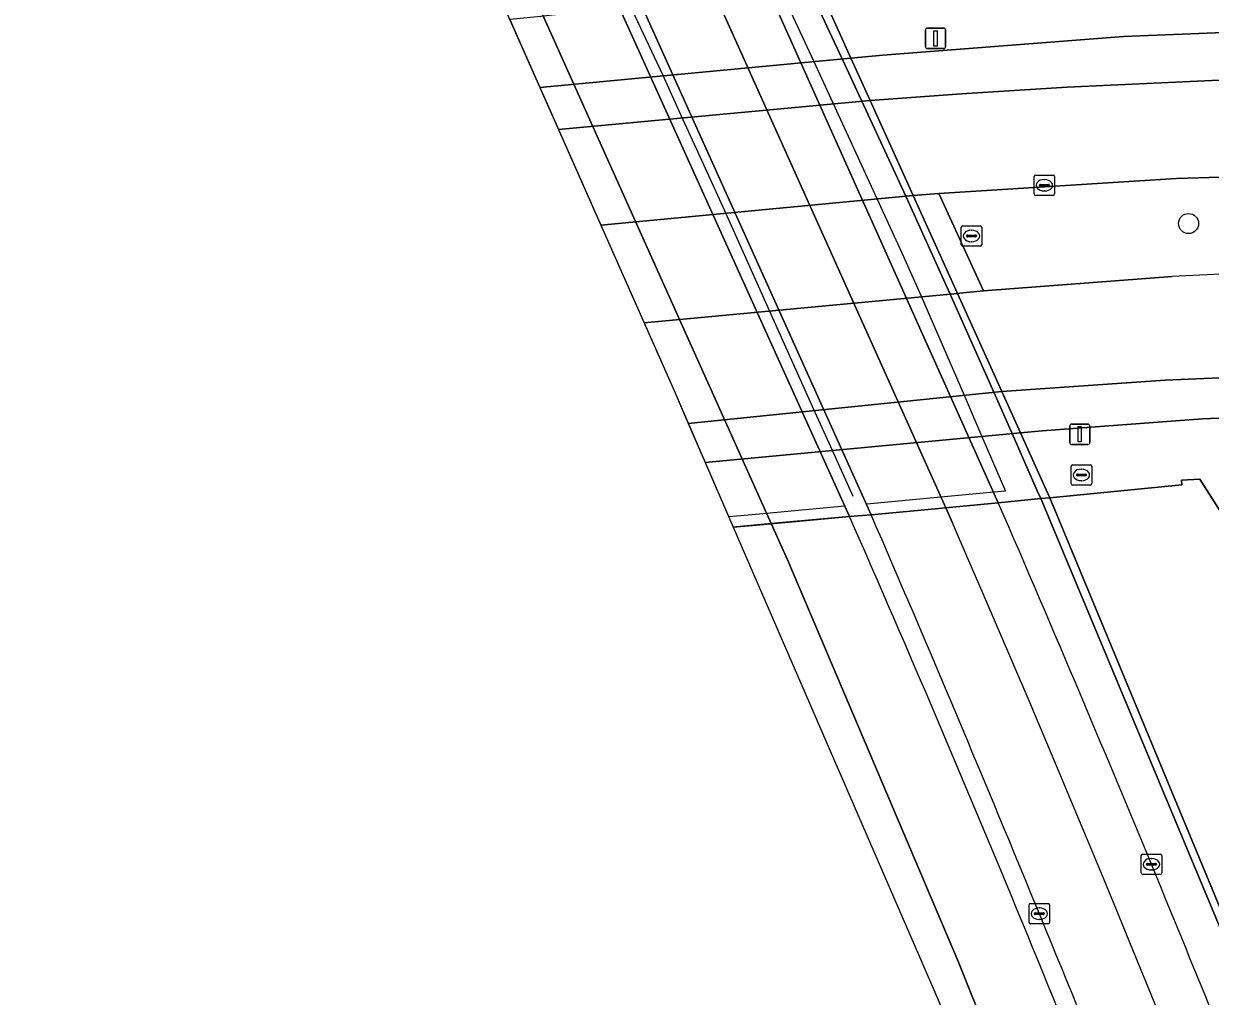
# Model space of a CAD drawing. Extents: x 163008 to 163854, y 382777 to 383982.
# Drawn here: x 163007.9 to 163066, y 383887.2 to 383934.7 of the extents above; entities that cross this region are included whole.
import ezdxf

# ---------------------------------------------------------------- set-up
doc = ezdxf.new("R2010")
doc.units = 0
for name, color, linetype in [('IMGEO_Berm_groen', 7, 'Continuous'), ('IMGEO_Berm_open', 7, 'Continuous'), ('IMGEO_Boom', 7, 'Continuous'), ('IMGEO_Dek', 7, 'Continuous'), ('IMGEO_Gemengd_bos', 7, 'Continuous'), ('IMGEO_Hek', 7, 'Continuous'), ('IMGEO_Kolk', 7, 'Continuous'), ('IMGEO_Lichtmast', 7, 'Continuous'), ('IMGEO_Lijnafwatering', 7, 'Continuous'), ('IMGEO_Muur', 7, 'Continuous'), ('IMGEO_Rijbaan_lokaal_gesloten', 7, 'Continuous'), ('IMGEO_Rijbaan_regionaal_gesloten', 7, 'Continuous'), ('IMGEO_Rioolput', 7, 'Continuous'), ('IMGEO_Voetpad_open', 7, 'Continuous')]:
    doc.layers.add(name, color=color, linetype=linetype)

msp = doc.modelspace()

# ---------------------------------------------------------------- linework, layer by layer
at = {"layer": 'IMGEO_Berm_groen'}
msp.add_lwpolyline([(163128.117, 383919.856), (163123.488, 383921.171), (163118.231, 383922.517), (163109.152, 383924.363), (163102.323, 383925.525), (163086.786, 383926.85), (163077.814, 383927.382), (163071.788, 383927.384), (163064.331, 383927.156), (163052.705, 383926.424), (163054.886, 383921.669), (163064.117, 383922.359)], dxfattribs=at)
msp.add_arc((163073.542, 383758.414), 164.216, 81.88159, 93.29041, dxfattribs=at)
at = {"layer": 'IMGEO_Berm_open'}
for points in [[(163037.104, 383935.45), (163048.332, 383910.63), (163049.399, 383910.705), (163038.19, 383935.552)], [(163049.399, 383910.705), (163048.332, 383910.63)]]:
    msp.add_lwpolyline(points, dxfattribs=at)
for centre, radius, start, end in [((162230.516, 383550.56), 893.573, 21.003157, 23.763051), ((161997.3, 383455.659), 1146.289, 21.250944, 23.389111)]:
    msp.add_arc(centre, radius, start, end, dxfattribs=at)
at = {"layer": 'IMGEO_Boom'}
msp.add_circle((163064.924, 383924.954), 0.489, dxfattribs=at)
at = {"layer": 'IMGEO_Dek'}
msp.add_lwpolyline([(163031.71, 383934.943), (163039.789, 383916.699), (163042.648, 383910.107), (163043.962, 383910.224), (163048.332, 383910.63), (163049.39, 383910.728), (163049.399, 383910.705), (163053.04, 383911.049), (163055.616, 383911.293), (163057.704, 383911.501), (163058.135, 383911.541), (163057.961, 383911.925), (163056.7, 383914.713), (163055.785, 383916.736), (163053.616, 383921.533), (163051.447, 383926.327), (163049.348, 383930.967), (163048.406, 383933.05), (163047.074, 383935.994)], dxfattribs=at)
at = {"layer": 'IMGEO_Gemengd_bos'}
msp.add_lwpolyline([(163077.836, 383893.032), (163065.481, 383912.446), (163064.573, 383912.4), (163064.588, 383912.165), (163058.135, 383911.541), (163067.456, 383889.097), (163069.984, 383890.136), (163070.204, 383889.818)], close=True, dxfattribs=at)
at = {"layer": 'IMGEO_Hek'}
for points in [[(163064.588, 383912.165), (163058.135, 383911.541)], [(163049.399, 383910.705), (163053.04, 383911.049)], [(163053.04, 383911.049), (163055.616, 383911.293)], [(163055.616, 383911.293), (163057.704, 383911.501)], [(163058.135, 383911.541), (163057.704, 383911.501)], [(163043.962, 383910.224), (163048.332, 383910.63)], [(163048.332, 383910.63), (163049.399, 383910.705)], [(163042.648, 383910.107), (163043.962, 383910.224)]]:
    msp.add_lwpolyline(points, dxfattribs=at)
at = {"layer": 'IMGEO_Kolk'}
for p, q in [((163057.37, 383926.4), (163057.37, 383927.252)), ((163057.445, 383927.326), (163058.297, 383927.326)), ((163058.371, 383927.252), (163058.371, 383926.4)), ((163057.629, 383926.82), (163057.629, 383926.832)), ((163058.067, 383926.783), (163057.669, 383926.783)), ((163057.672, 383926.869), (163058.07, 383926.869)), ((163057.858, 383927.106), (163057.883, 383927.106)), ((163058.113, 383926.832), (163058.113, 383926.82)), ((163058.297, 383926.326), (163057.445, 383926.326)), ((163057.881, 383926.546), (163057.856, 383926.546)), ((163062.608, 383893.186), (163062.608, 383894.038)), ((163062.683, 383894.112), (163063.535, 383894.112)), ((163062.867, 383893.606), (163062.867, 383893.618)), ((163062.91, 383893.655), (163063.308, 383893.655)), ((163063.096, 383893.892), (163063.121, 383893.892)), ((163063.351, 383893.618), (163063.351, 383893.606)), ((163063.609, 383894.038), (163063.609, 383893.186)), ((163063.535, 383893.112), (163062.683, 383893.112)), ((163063.305, 383893.569), (163062.907, 383893.569)), ((163063.119, 383893.332), (163063.094, 383893.332)), ((163057.122, 383890.769), (163057.122, 383891.621)), ((163057.197, 383891.695), (163058.049, 383891.695)), ((163057.61, 383891.475), (163057.635, 383891.475)), ((163058.123, 383891.621), (163058.123, 383890.769)), ((163058.049, 383890.695), (163057.197, 383890.695)), ((163057.381, 383891.189), (163057.381, 383891.201)), ((163057.819, 383891.152), (163057.421, 383891.152)), ((163057.424, 383891.238), (163057.822, 383891.238)), ((163057.633, 383890.915), (163057.608, 383890.915)), ((163057.865, 383891.201), (163057.865, 383891.189))]:
    msp.add_line(p, q, dxfattribs=at)
for points in [[(163057.37, 383926.4), (163057.37, 383927.252)], [(163057.445, 383927.326), (163058.297, 383927.326)], [(163058.371, 383927.252), (163058.371, 383926.4)], [(163058.297, 383926.326), (163057.445, 383926.326)], [(163062.608, 383893.186), (163062.608, 383894.038)], [(163062.683, 383894.112), (163063.535, 383894.112)], [(163063.609, 383894.038), (163063.609, 383893.186)], [(163063.535, 383893.112), (163062.683, 383893.112)], [(163057.122, 383890.769), (163057.122, 383891.621)], [(163057.197, 383891.695), (163058.049, 383891.695)], [(163058.123, 383891.621), (163058.123, 383890.769)], [(163058.049, 383890.695), (163057.197, 383890.695)]]:
    msp.add_lwpolyline(points, dxfattribs=at)
for centre, radius, start, end in [((163057.447, 383927.25), 0.0765, 91.55205, 178.44795), ((163057.447, 383927.25), 0.0765, 91.55205, 178.44795), ((163058.295, 383927.25), 0.0765, 1.55205, 88.44795), ((163058.295, 383927.25), 0.0765, 1.55205, 88.44795), ((163057.669, 383926.829), 0.0403, 85.87752, 175.75265), ((163057.666, 383926.819), 0.0366, 178.93798, 274.71019), ((163058.07, 383926.826), 0.043, 264.86636, 352.45326), ((163058.074, 383926.831), 0.0386, 1.73085, 96.63898), ((163057.447, 383926.402), 0.0765, 181.55205, 268.44795), ((163057.447, 383926.402), 0.0765, 181.55205, 268.44795), ((163058.295, 383926.402), 0.0765, 271.55205, 358.44795), ((163058.295, 383926.402), 0.0765, 271.55205, 358.44795), ((163062.685, 383894.036), 0.0765, 91.55205, 178.44795), ((163062.685, 383894.036), 0.0765, 91.55205, 178.44795), ((163062.907, 383893.615), 0.0403, 85.87752, 175.75265), ((163062.904, 383893.605), 0.0366, 178.93798, 274.71019), ((163063.308, 383893.612), 0.043, 264.86636, 352.45326), ((163063.312, 383893.617), 0.0386, 1.73085, 96.63898), ((163063.533, 383894.036), 0.0765, 1.55205, 88.44795), ((163063.533, 383894.036), 0.0765, 1.55205, 88.44795), ((163062.685, 383893.188), 0.0765, 181.55205, 268.44795), ((163062.685, 383893.188), 0.0765, 181.55205, 268.44795), ((163063.533, 383893.188), 0.0765, 271.55205, 358.44795), ((163063.533, 383893.188), 0.0765, 271.55205, 358.44795), ((163057.199, 383891.619), 0.0765, 91.55205, 178.44795), ((163057.199, 383891.619), 0.0765, 91.55205, 178.44795), ((163058.047, 383891.619), 0.0765, 1.55205, 88.44795), ((163058.047, 383891.619), 0.0765, 1.55205, 88.44795), ((163057.199, 383890.771), 0.0765, 181.55205, 268.44795), ((163057.199, 383890.771), 0.0765, 181.55205, 268.44795), ((163057.421, 383891.198), 0.0403, 85.87752, 175.75265), ((163057.418, 383891.188), 0.0366, 178.93798, 274.71019), ((163057.822, 383891.195), 0.043, 264.86636, 352.45326), ((163057.826, 383891.2), 0.0386, 1.73085, 96.63898), ((163058.047, 383890.771), 0.0765, 271.55205, 358.44795), ((163058.047, 383890.771), 0.0765, 271.55205, 358.44795)]:
    msp.add_arc(centre, radius, start, end, dxfattribs=at)
for centre, major_axis, ratio, start_param, end_param in [((163057.857, 383926.826), (-0.387, 0.002), 0.722429, 4.712389, 7.853982), ((163057.882, 383926.826), (-0.39, 0.002), 0.717154, 1.570796, 4.712389), ((163063.095, 383893.612), (-0.387, 0.002), 0.722429, 4.712389, 7.853982), ((163063.12, 383893.612), (-0.39, 0.002), 0.717154, 1.570796, 4.712389), ((163057.609, 383891.195), (-0.387, 0.002), 0.722429, 4.712389, 7.853982), ((163057.634, 383891.195), (-0.39, 0.002), 0.717154, 1.570796, 4.712389)]:
    msp.add_ellipse(centre, major_axis=major_axis, ratio=ratio, start_param=start_param, end_param=end_param, dxfattribs=at)
at = {"layer": 'IMGEO_Lichtmast'}
for p, q in [((163052.047, 383933.613), (163052.047, 383934.413)), ((163052.047, 383934.413), (163052.047, 383933.613)), ((163052.147, 383934.513), (163052.937, 383934.513)), ((163052.937, 383934.513), (163052.147, 383934.513)), ((163053.037, 383934.413), (163053.037, 383933.613)), ((163053.037, 383933.613), (163053.037, 383934.413)), ((163052.937, 383933.513), (163052.147, 383933.513)), ((163052.147, 383933.513), (163052.937, 383933.513)), ((163059.207, 383915.144), (163059.997, 383915.144)), ((163059.997, 383915.144), (163059.207, 383915.144)), ((163059.107, 383914.244), (163059.107, 383915.044)), ((163059.107, 383915.044), (163059.107, 383914.244)), ((163060.097, 383915.044), (163060.097, 383914.244)), ((163060.097, 383914.244), (163060.097, 383915.044)), ((163059.997, 383914.144), (163059.207, 383914.144)), ((163059.207, 383914.144), (163059.997, 383914.144))]:
    msp.add_line(p, q, dxfattribs=at)
for points in [[(163052.467, 383934.388), (163052.617, 383934.388), (163052.617, 383933.638), (163052.467, 383933.638), (163052.467, 383934.388)], [(163059.527, 383915.019), (163059.677, 383915.019), (163059.677, 383914.269), (163059.527, 383914.269), (163059.527, 383915.019)]]:
    msp.add_lwpolyline(points, dxfattribs=at)
for centre, start, end in [((163052.147, 383934.413), 90, 180), ((163052.147, 383934.413), 90, 180), ((163052.937, 383934.413), 0, 90), ((163052.937, 383934.413), 360, 90), ((163052.147, 383933.613), 180, 270), ((163052.147, 383933.613), 180, 270), ((163052.937, 383933.613), 270, 0), ((163052.937, 383933.613), 270, 0), ((163059.207, 383915.044), 90, 180), ((163059.207, 383915.044), 90, 180), ((163059.997, 383915.044), 0, 90), ((163059.997, 383915.044), 360, 90), ((163059.207, 383914.244), 180, 270), ((163059.207, 383914.244), 180, 270), ((163059.997, 383914.244), 270, 0), ((163059.997, 383914.244), 270, 0)]:
    msp.add_arc(centre, 0.1, start, end, dxfattribs=at)
at = {"layer": 'IMGEO_Lijnafwatering'}
for points in [[(163041.028, 383928.213), (163040.102, 383930.239), (163039.195, 383932.222), (163037.847, 383935.103), (163037.66, 383935.502), (163033.269, 383944.705)], [(163042.836, 383940.872), (163045.048, 383936.191), (163045.225, 383935.816), (163046.592, 383932.878), (163047.522, 383930.86), (163049.674, 383926.187), (163050.97, 383923.334)], [(163048.512, 383911.595), (163047.499, 383913.848), (163046.58, 383915.891), (163044.371, 383920.805), (163042.237, 383925.569), (163041.028, 383928.213)], [(163050.97, 383923.334), (163051.849, 383921.4), (163053.937, 383916.556), (163054.808, 383914.535), (163055.974, 383911.861)], [(163055.974, 383911.861), (163055.394, 383911.806), (163052.809, 383911.565), (163049.188, 383911.226)], [(163048.092, 383911.13), (163044.27, 383910.777), (163043.756, 383910.729), (163042.431, 383910.606)]]:
    msp.add_lwpolyline(points, dxfattribs=at)
at = {"layer": 'IMGEO_Muur'}
msp.add_lwpolyline([(163046.437, 383936.32), (163046.606, 383935.949), (163047.976, 383933.009), (163048.935, 383930.943), (163051.091, 383926.299), (163053.265, 383921.506), (163055.399, 383916.699), (163056.297, 383914.676), (163057.524, 383911.884), (163057.704, 383911.501), (163058.135, 383911.541), (163057.961, 383911.925), (163056.7, 383914.713), (163055.785, 383916.736), (163053.616, 383921.533), (163051.447, 383926.327), (163049.348, 383930.967), (163048.406, 383933.05), (163047.074, 383935.994), (163046.907, 383936.364)], dxfattribs=at)
msp.add_lwpolyline([(163058.135, 383911.541), (163057.704, 383911.501), (163067.269, 383888.582), (163068.376, 383889.048), (163070.204, 383889.818), (163069.984, 383890.136), (163067.456, 383889.097)], close=True, dxfattribs=at)
at = {"layer": 'IMGEO_Rijbaan_lokaal_gesloten'}
for points in [[(163041.876, 383935.895), (163053.04, 383911.049), (163055.616, 383911.293), (163044.468, 383936.137), (163036.194, 383953.444)], [(163038.19, 383935.552), (163049.399, 383910.705), (163053.04, 383911.049), (163041.876, 383935.895)], [(163106.753, 383931.923), (163100.189, 383932.926), (163093.583, 383933.597), (163085.365, 383934.086), (163082.924, 383934.231), (163078.545, 383934.331), (163071.563, 383934.49), (163061.748, 383934.097), (163049.96, 383933.198), (163048.406, 383933.05), (163049.348, 383930.967), (163053.815, 383931.302), (163058.991, 383931.624), (163066.058, 383931.951), (163074.864, 383932.168), (163084.323, 383932.06), (163092.259, 383931.624), (163099.326, 383930.972), (163113.907, 383928.502), (163123.148, 383926.544)], [(163144.131, 383919.474), (163132.281, 383923.607), (163123.148, 383926.544), (163113.907, 383928.502), (163099.326, 383930.972), (163092.259, 383931.624), (163084.323, 383932.06), (163074.864, 383932.168), (163066.058, 383931.951), (163058.991, 383931.624), (163053.815, 383931.302), (163049.348, 383930.967), (163051.447, 383926.327), (163052.705, 383926.424), (163064.331, 383927.156), (163071.788, 383927.384), (163077.814, 383927.382), (163086.786, 383926.85), (163102.323, 383925.525), (163109.152, 383924.363), (163118.231, 383922.517), (163123.488, 383921.171), (163128.117, 383919.856)], [(163064.117, 383922.359), (163054.886, 383921.669), (163053.727, 383921.541), (163053.616, 383921.533), (163055.785, 383916.736), (163063.771, 383917.295), (163071.381, 383917.621), (163081.601, 383917.621), (163090.298, 383916.969), (163098.452, 383915.881), (163111.014, 383913.5), (163121.885, 383910.563)], [(163138.085, 383904.472), (163129.061, 383908.279), (163121.885, 383910.563), (163111.014, 383913.5), (163098.452, 383915.881), (163090.298, 383916.969), (163081.601, 383917.621), (163071.381, 383917.621), (163063.771, 383917.295), (163055.785, 383916.736), (163056.7, 383914.713), (163057.768, 383914.814), (163065.608, 383915.399), (163070.797, 383915.613)], [(163053.371, 383910.313), (163053.04, 383911.049), (163049.399, 383910.705)], [(163055.616, 383911.293), (163053.04, 383911.049), (163053.371, 383910.313)]]:
    msp.add_lwpolyline(points, dxfattribs=at)
for points in [[(163034.096, 383929.556), (163049.348, 383930.967), (163048.406, 383933.05), (163033.188, 383931.606)], [(163036.171, 383924.871), (163051.447, 383926.327), (163049.348, 383930.967), (163034.096, 383929.556)], [(163039.789, 383916.699), (163040.448, 383915.18), (163055.785, 383916.736), (163053.616, 383921.533), (163038.284, 383920.099)], [(163041.279, 383913.262), (163056.7, 383914.713), (163055.785, 383916.736), (163040.448, 383915.18)]]:
    msp.add_lwpolyline(points, close=True, dxfattribs=at)
for centre, radius, start, end in [((163073.542, 383758.414), 164.216, 81.88159, 93.29041), ((162070.243, 383483.385), 1074.274, 21.298366, 23.473368), ((161997.3, 383455.659), 1146.289, 21.250944, 23.389111), ((162162.76, 383521.49), 971.787, 16.429932, 23.585119), ((162162.76, 383521.49), 971.787, 16.429932, 23.585119)]:
    msp.add_arc(centre, radius, start, end, dxfattribs=at)
at = {"layer": 'IMGEO_Rijbaan_regionaal_gesloten'}
for points in [[(163007.935, 383981.968), (163031.079, 383936.369), (163039.789, 383916.699), (163042.647, 383910.108), (163044.498, 383910.274), (163029.199, 383944.338), (163010.405, 383980.667), (163009.741, 383981.917), (163007.935, 383981.968)], [(163013.877, 383981.801), (163012.328, 383981.845), (163009.741, 383981.917), (163010.405, 383980.667), (163029.199, 383944.338), (163044.498, 383910.274), (163048.332, 383910.63), (163037.104, 383935.45)], [(163048.332, 383910.63), (163044.498, 383910.274), (163045.314, 383908.477), (163053.67, 383888.817), (163062.35, 383867.183), (163073.789, 383835.987), (163079.516, 383819), (163085.097, 383803.633), (163088.772, 383789.05)], [(163079.516, 383819), (163073.789, 383835.987), (163062.35, 383867.183), (163053.67, 383888.817), (163045.314, 383908.477), (163044.498, 383910.274), (163042.647, 383910.108), (163065.898, 383856.493), (163079.516, 383819)]]:
    msp.add_lwpolyline(points, dxfattribs=at)
msp.add_arc((162230.516, 383550.56), 893.573, 21.003157, 23.763051, dxfattribs=at)
at = {"layer": 'IMGEO_Rioolput'}
for p, q in [((163053.803, 383923.92), (163053.803, 383924.772)), ((163053.878, 383924.846), (163054.73, 383924.846)), ((163054.062, 383924.34), (163054.062, 383924.352)), ((163054.105, 383924.389), (163054.503, 383924.389)), ((163054.291, 383924.626), (163054.316, 383924.626)), ((163054.546, 383924.352), (163054.546, 383924.34)), ((163054.804, 383924.772), (163054.804, 383923.92)), ((163054.73, 383923.846), (163053.878, 383923.846)), ((163054.5, 383924.303), (163054.102, 383924.303)), ((163054.314, 383924.066), (163054.289, 383924.066)), ((163059.183, 383912.23), (163059.183, 383913.082)), ((163059.258, 383913.156), (163060.11, 383913.156)), ((163059.671, 383912.936), (163059.696, 383912.936)), ((163060.184, 383913.082), (163060.184, 383912.23)), ((163059.442, 383912.65), (163059.442, 383912.662)), ((163059.88, 383912.613), (163059.482, 383912.613)), ((163059.485, 383912.699), (163059.883, 383912.699)), ((163059.694, 383912.376), (163059.669, 383912.376)), ((163059.926, 383912.662), (163059.926, 383912.65)), ((163060.11, 383912.156), (163059.258, 383912.156))]:
    msp.add_line(p, q, dxfattribs=at)
for points in [[(163053.803, 383923.92), (163053.803, 383924.772)], [(163053.878, 383924.846), (163054.73, 383924.846)], [(163054.804, 383924.772), (163054.804, 383923.92)], [(163054.73, 383923.846), (163053.878, 383923.846)], [(163059.183, 383912.23), (163059.183, 383913.082)], [(163059.258, 383913.156), (163060.11, 383913.156)], [(163060.184, 383913.082), (163060.184, 383912.23)], [(163060.11, 383912.156), (163059.258, 383912.156)]]:
    msp.add_lwpolyline(points, dxfattribs=at)
for centre, radius, start, end in [((163053.88, 383924.77), 0.0765, 91.55205, 178.44795), ((163053.88, 383924.77), 0.0765, 91.55205, 178.44795), ((163054.102, 383924.349), 0.0403, 85.87752, 175.75265), ((163054.507, 383924.351), 0.0386, 1.73085, 96.63898), ((163054.728, 383924.77), 0.0765, 1.55205, 88.44795), ((163054.728, 383924.77), 0.0765, 1.55205, 88.44795), ((163053.88, 383923.922), 0.0765, 181.55205, 268.44795), ((163053.88, 383923.922), 0.0765, 181.55205, 268.44795), ((163054.099, 383924.339), 0.0366, 178.93798, 274.71019), ((163054.503, 383924.346), 0.043, 264.86636, 352.45326), ((163054.728, 383923.922), 0.0765, 271.55205, 358.44795), ((163054.728, 383923.922), 0.0765, 271.55205, 358.44795), ((163059.26, 383913.08), 0.0765, 91.55205, 178.44795), ((163059.26, 383913.08), 0.0765, 91.55205, 178.44795), ((163060.108, 383913.08), 0.0765, 1.55205, 88.44795), ((163060.108, 383913.08), 0.0765, 1.55205, 88.44795), ((163059.26, 383912.232), 0.0765, 181.55205, 268.44795), ((163059.26, 383912.232), 0.0765, 181.55205, 268.44795), ((163059.482, 383912.659), 0.0403, 85.87752, 175.75265), ((163059.479, 383912.649), 0.0366, 178.93798, 274.71019), ((163059.883, 383912.656), 0.043, 264.86636, 352.45326), ((163059.887, 383912.661), 0.0386, 1.73085, 96.63898), ((163060.108, 383912.232), 0.0765, 271.55205, 358.44795), ((163060.108, 383912.232), 0.0765, 271.55205, 358.44795)]:
    msp.add_arc(centre, radius, start, end, dxfattribs=at)
for centre, major_axis, ratio, start_param, end_param in [((163054.29, 383924.346), (-0.387, 0.002), 0.722429, 4.712389, 7.853982), ((163054.315, 383924.346), (-0.39, 0.002), 0.717154, 1.570796, 4.712389), ((163059.67, 383912.656), (-0.387, 0.002), 0.722429, 4.712389, 7.853982), ((163059.695, 383912.656), (-0.39, 0.002), 0.717154, 1.570796, 4.712389)]:
    msp.add_ellipse(centre, major_axis=major_axis, ratio=ratio, start_param=start_param, end_param=end_param, dxfattribs=at)
at = {"layer": 'IMGEO_Voetpad_open'}
for points in [[(163036.194, 383953.444), (163044.468, 383936.137), (163055.616, 383911.293), (163057.704, 383911.501), (163057.524, 383911.884), (163056.297, 383914.676), (163055.399, 383916.699), (163053.265, 383921.506), (163051.091, 383926.299), (163048.935, 383930.943), (163047.976, 383933.009), (163046.606, 383935.949), (163046.437, 383936.32)], [(163127.258, 383930.613), (163117.29, 383933.145), (163112.282, 383934.196), (163101.44, 383935.846), (163086.987, 383937.137), (163076.906, 383937.538), (163066.661, 383937.409), (163053.953, 383936.658), (163053.933, 383937.027), (163047.28, 383936.399), (163046.907, 383936.364), (163047.074, 383935.994), (163048.406, 383933.05), (163049.96, 383933.198), (163061.748, 383934.097), (163071.563, 383934.49), (163078.545, 383934.331), (163078.562, 383934.83), (163085.382, 383934.585), (163085.365, 383934.086), (163093.583, 383933.597), (163100.189, 383932.926), (163106.753, 383931.923)], [(163070.797, 383915.613), (163065.608, 383915.399), (163057.768, 383914.814), (163056.7, 383914.713), (163057.961, 383911.925), (163058.135, 383911.541), (163064.588, 383912.165), (163064.573, 383912.4), (163065.481, 383912.446), (163077.836, 383893.032), (163078.517, 383891.263), (163080.526, 383892.128), (163075.735, 383899.671), (163067.557, 383912.546), (163079.804, 383912.529), (163094.243, 383911.389), (163102.636, 383910.097), (163110.459, 383908.428), (163120.135, 383905.812), (163125.01, 383904.299)], [(163090.491, 383825.752), (163083.753, 383845.205), (163076.586, 383864.731), (163068.076, 383886.767), (163069.149, 383887.229), (163068.376, 383889.048), (163067.269, 383888.582), (163057.704, 383911.501), (163055.616, 383911.293)]]:
    msp.add_lwpolyline(points, dxfattribs=at)
for points in [[(163033.188, 383931.606), (163048.406, 383933.05), (163047.074, 383935.994), (163046.907, 383936.364), (163046.437, 383936.32), (163045.048, 383936.191), (163044.468, 383936.137), (163041.876, 383935.895), (163038.19, 383935.552), (163037.66, 383935.502), (163037.104, 383935.45), (163033.79, 383935.139), (163033.239, 383935.087), (163031.71, 383934.943)], [(163038.284, 383920.099), (163053.616, 383921.533), (163051.447, 383926.327), (163036.171, 383924.871)], [(163052.705, 383926.424), (163051.447, 383926.327), (163053.616, 383921.533), (163053.727, 383921.541), (163054.886, 383921.669)], [(163042.648, 383910.107), (163043.962, 383910.224), (163048.332, 383910.63), (163049.399, 383910.705), (163053.04, 383911.049), (163055.616, 383911.293), (163057.704, 383911.501), (163058.135, 383911.541), (163057.961, 383911.925), (163056.7, 383914.713), (163041.279, 383913.262)]]:
    msp.add_lwpolyline(points, close=True, dxfattribs=at)
msp.add_arc((162070.243, 383483.385), 1074.274, 21.298366, 23.473368, dxfattribs=at)

doc.saveas('drawing.dxf')
